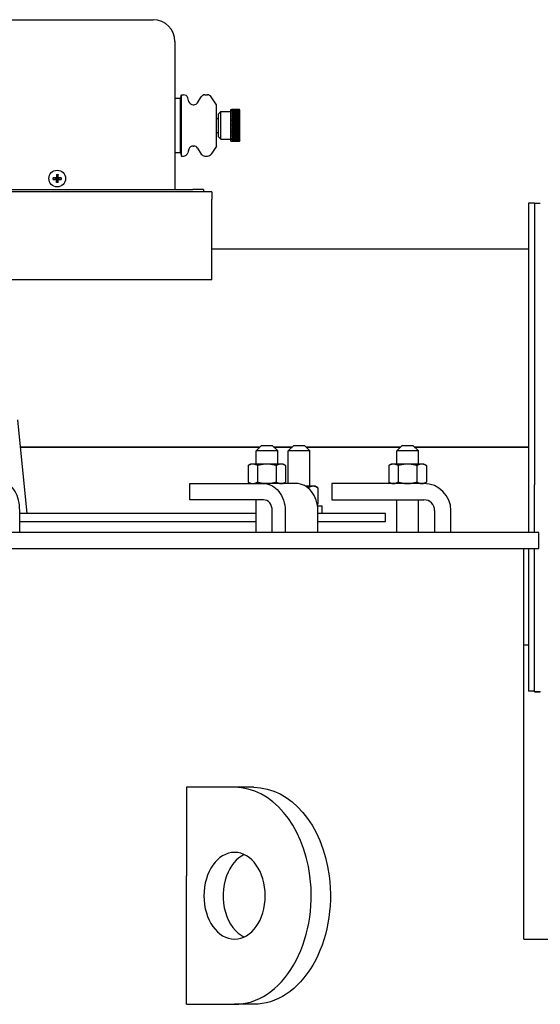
# Model space of a CAD drawing. Extents: x 1 to 669, y 0 to 417.
# Tile 278 of 297: x 569 to 581, y 250 to 273. Entities that reach past the tile are written whole.
import ezdxf

# ---------------------------------------------------------------- set-up
doc = ezdxf.new("R2010")
doc.units = 0
doc.header["$LTSCALE"] = 12
doc.header["$MEASUREMENT"] = 0
doc.layers.get('0').update_dxf_attribs({"linetype": 'CONTINUOUS'})
doc.layers.add('FGR-Removed', color=7, linetype='CONTINUOUS')
doc.layers.add('X', color=1, linetype='CONTINUOUS')

msp = doc.modelspace()

# ---------------------------------------------------------------- linework, layer by layer
for p, q in [((569.34274, 263.55386), (569.55671, 261.40076)), ((574.97135, 262.96326), (574.84635, 262.83826)), ((574.97135, 262.96326), (575.22135, 262.96326)), ((575.22135, 262.96326), (575.34635, 262.83826)), ((575.71582, 262.96326), (575.59082, 262.83826)), ((575.71582, 262.96326), (575.96582, 262.96326)), ((575.96582, 262.96326), (576.09082, 262.83826)), ((578.21582, 262.96326), (578.09082, 262.83826)), ((578.21582, 262.96326), (578.46582, 262.96326)), ((578.46582, 262.96326), (578.59082, 262.83826)), ((575.34635, 262.83826), (574.84635, 262.83826)), ((574.84635, 262.53626), (574.84635, 262.83826)), ((575.34635, 262.53626), (575.34635, 262.83826)), ((576.09082, 262.83826), (575.59082, 262.83826)), ((575.59082, 262.08826), (575.59082, 262.83826)), ((576.09082, 262.02576), (576.09082, 262.83826)), ((578.59082, 262.83826), (578.09082, 262.83826)), ((578.09082, 262.53626), (578.09082, 262.83826)), ((578.59082, 262.53626), (578.59082, 262.83826)), ((574.72135, 262.53626), (574.66333, 262.50276)), ((574.66333, 262.50276), (574.66333, 262.12175)), ((574.77159, 262.53626), (574.72135, 262.53626)), ((575.09635, 262.53626), (574.77159, 262.53626)), ((574.87984, 262.50276), (574.87984, 262.12175)), ((575.42111, 262.53626), (575.09635, 262.53626)), ((575.31285, 262.50276), (575.31285, 262.12175)), ((575.47135, 262.53626), (575.42111, 262.53626)), ((575.47135, 262.53626), (575.52936, 262.50276)), ((575.52936, 262.50276), (575.52936, 262.12175)), ((577.96582, 262.53626), (577.90781, 262.50276)), ((577.90781, 262.50276), (577.90781, 262.12175)), ((578.01606, 262.53626), (577.96582, 262.53626)), ((578.34082, 262.53626), (578.01606, 262.53626)), ((578.12432, 262.50276), (578.12432, 262.12175)), ((578.66558, 262.53626), (578.34082, 262.53626)), ((578.55733, 262.50276), (578.55733, 262.12175)), ((578.71582, 262.53626), (578.66558, 262.53626)), ((578.71582, 262.53626), (578.77383, 262.50276)), ((578.77383, 262.50276), (578.77383, 262.12175)), ((573.3226, 262.08826), (575.0197, 262.08826)), ((573.3226, 261.71326), (573.3226, 262.08826)), ((574.72135, 262.08826), (574.66333, 262.12175)), ((575.77197, 262.08826), (575.0197, 262.08826)), ((575.47135, 262.08826), (575.52936, 262.12175)), ((578.71582, 262.08826), (576.59082, 262.08826)), ((576.59082, 262.08826), (576.59082, 261.71326)), ((577.96582, 262.08826), (577.90781, 262.12175)), ((578.71582, 262.08826), (578.77383, 262.12175)), ((576.16558, 262.02576), (575.98954, 262.02576)), ((576.05733, 261.99226), (576.05733, 261.97605)), ((576.21582, 262.02576), (576.16558, 262.02576)), ((576.21582, 262.02576), (576.27383, 261.99226)), ((576.27383, 261.99226), (576.27383, 261.61125)), ((575.0197, 261.71326), (573.3226, 261.71326)), ((574.84635, 260.96326), (574.84635, 261.71326)), ((576.25858, 261.60244), (576.27383, 261.61125)), ((576.59082, 261.71326), (578.71582, 261.71326)), ((578.09082, 260.96326), (578.09082, 261.71326)), ((578.59082, 260.96326), (578.59082, 261.71326)), ((569.39547, 260.96326), (569.39547, 261.46326)), ((574.84635, 261.40076), (569.39547, 261.40076)), ((575.21936, 260.96326), (575.21936, 261.46326)), ((575.51885, 261.46326), (575.51885, 260.96326)), ((576.26267, 261.57776), (576.37232, 261.57776)), ((576.27112, 260.96326), (576.27112, 261.46326)), ((577.82869, 261.40076), (576.27112, 261.40076)), ((576.37232, 261.40076), (576.37232, 261.57776)), ((577.82869, 261.21326), (577.82869, 261.40076)), ((578.96582, 261.46326), (578.96582, 260.96326)), ((579.34082, 260.96326), (579.34082, 261.46326)), ((569.39547, 261.21326), (574.84635, 261.21326)), ((576.27112, 261.21326), (577.82869, 261.21326)), ((581.36783, 260.96326), (567.01553, 260.96326)), ((581.36783, 260.58826), (581.36783, 260.96326)), ((567.01553, 260.58826), (581.36783, 260.58826)), ((581.02484, 259.67282), (581.02484, 260.58826)), ((573.24611, 250.08826), (573.24611, 253.04782)), ((581.02484, 251.58826), (581.02484, 253.04782)), ((581.02484, 251.58826), (583.07869, 251.58826)), ((573.24611, 250.08826), (574.35202, 250.08826)), ((574.79396, 250.08826), (574.35202, 250.08826))]:
    msp.add_line(p, q)
for radius in [0.625, 0.25]:
    msp.add_arc((578.71582, 261.46326), radius, 0, 90)
for centre, major_axis, ratio, start_param, end_param in [((569.03698, 261.46326), (0, 0.625), 0.57357644, -1.57079633, 0), ((575.77197, 261.46326), (0, 0.625), 0.79863551, -1.57079633, 0), ((575.0197, 261.46326), (0, 0.25), 0.79863551, -1.57079633, 0), ((574.79396, 252.58826), (0, 1), 0.70710678, 1.09329801, 2.82376895), ((574.35202, 252.58826), (0, -2.5), 0.70710678, 0, 1.75567116)]:
    msp.add_ellipse(centre, major_axis=major_axis, ratio=ratio, start_param=start_param, end_param=end_param)
at = {"extrusion": (2.22424e-16, 2.76511e-32, -1)}
msp.add_ellipse((575.0197, 261.46326), major_axis=(0, 0.625), ratio=0.79863551, start_param=0, end_param=1.57079633, dxfattribs=at)
at = {"extrusion": (3.14018e-16, 0, -1)}
msp.add_ellipse((574.35202, 252.58826), major_axis=(0, -1), ratio=0.70710678, start_param=-3.14159265, end_param=3.14159265, dxfattribs=at)
at = {"extrusion": (2.51215e-16, 0, -1)}
msp.add_ellipse((574.79396, 252.58826), major_axis=(0, 2.5), ratio=0.70710678, start_param=1.38653354, end_param=3.14159265, dxfattribs=at)
for points, weights in [([(574.77159, 262.53626), (574.72135, 262.53626), (574.66333, 262.50276)], [1, 1.0379548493, 1]), ([(574.87984, 262.50276), (574.82183, 262.53626), (574.77159, 262.53626)], [1, 1.0379548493, 1]), ([(575.09635, 262.53626), (574.99587, 262.53626), (574.87984, 262.50276)], [1, 1.0379548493, 1]), ([(575.31285, 262.50276), (575.19683, 262.53626), (575.09635, 262.53626)], [1, 1.0379548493, 1]), ([(575.42111, 262.53626), (575.37087, 262.53626), (575.31285, 262.50276)], [1, 1.0379548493, 1]), ([(575.52936, 262.50276), (575.47135, 262.53626), (575.42111, 262.53626)], [1, 1.0379548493, 1]), ([(578.01606, 262.53626), (577.96582, 262.53626), (577.90781, 262.50276)], [1, 1.0379548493, 1]), ([(578.12432, 262.50276), (578.0663, 262.53626), (578.01606, 262.53626)], [1, 1.0379548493, 1]), ([(578.34082, 262.53626), (578.24034, 262.53626), (578.12432, 262.50276)], [1, 1.0379548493, 1]), ([(578.55733, 262.50276), (578.4413, 262.53626), (578.34082, 262.53626)], [1, 1.0379548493, 1]), ([(578.66558, 262.53626), (578.61534, 262.53626), (578.55733, 262.50276)], [1, 1.0379548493, 1]), ([(578.77383, 262.50276), (578.71582, 262.53626), (578.66558, 262.53626)], [1, 1.0379548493, 1]), ([(574.66333, 262.12175), (574.72135, 262.08826), (574.77159, 262.08826)], [1, 1.0379548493, 1]), ([(574.77159, 262.08826), (574.82183, 262.08826), (574.87984, 262.12175)], [1, 1.0379548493, 1]), ([(574.87984, 262.12175), (574.99587, 262.08826), (575.09635, 262.08826)], [1, 1.0379548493, 1]), ([(575.09635, 262.08826), (575.19683, 262.08826), (575.31285, 262.12175)], [1, 1.0379548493, 1]), ([(575.31285, 262.12175), (575.37087, 262.08826), (575.42111, 262.08826)], [1, 1.0379548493, 1]), ([(575.42111, 262.08826), (575.47135, 262.08826), (575.52936, 262.12175)], [1, 1.0379548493, 1]), ([(577.90781, 262.12175), (577.96582, 262.08826), (578.01606, 262.08826)], [1, 1.0379548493, 1]), ([(578.01606, 262.08826), (578.0663, 262.08826), (578.12432, 262.12175)], [1, 1.0379548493, 1]), ([(578.12432, 262.12175), (578.24034, 262.08826), (578.34082, 262.08826)], [1, 1.0379548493, 1]), ([(578.34082, 262.08826), (578.4413, 262.08826), (578.55733, 262.12175)], [1, 1.0379548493, 1]), ([(578.55733, 262.12175), (578.61534, 262.08826), (578.66558, 262.08826)], [1, 1.0379548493, 1]), ([(578.66558, 262.08826), (578.71582, 262.08826), (578.77383, 262.12175)], [1, 1.0379548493, 1]), ([(576.05733, 261.99226), (576.04189, 261.99672), (576.02696, 262.00055)], [1, 1.00489073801, 1.00852106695]), ([(576.16558, 262.02576), (576.11534, 262.02576), (576.05733, 261.99226)], [1, 1.0379548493, 1]), ([(576.27383, 261.99226), (576.21582, 262.02576), (576.16558, 262.02576)], [1, 1.0379548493, 1]), ([(576.2585, 261.60289), (576.26604, 261.60675), (576.27383, 261.61125)], [1.00859244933, 1.00493890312, 1])]:
    msp.add_rational_spline(points, weights, degree=2)
at = {"layer": 'FGR-Removed'}
for p, q in [((581.02484, 253.04782), (581.02484, 259.67282)), ((574.35202, 255.08826), (573.24611, 255.08826)), ((573.24611, 255.08826), (573.24611, 253.04782)), ((574.79396, 255.08826), (574.35202, 255.08826))]:
    msp.add_line(p, q, dxfattribs=at)
for centre, major_axis, start_param, end_param in [((574.35202, 252.58826), (0, -2.5), 1.75567116, 3.14159265), ((574.79396, 252.58826), (0, 1), 0.3178237, 1.09329801)]:
    msp.add_ellipse(centre, major_axis=major_axis, ratio=0.70710678, start_param=start_param, end_param=end_param, dxfattribs=at)
at = {"layer": 'FGR-Removed', "extrusion": (2.51215e-16, 0, -1)}
msp.add_ellipse((574.79396, 252.58826), major_axis=(0, 2.5), ratio=0.70710678, start_param=0, end_param=1.38653354, dxfattribs=at)
at = {"layer": 'X'}
for p, q in [((568.04619, 272.77576), (572.47619, 272.77576)), ((572.97619, 272.27576), (572.97619, 268.86576)), ((572.97619, 270.96466), (573.10119, 270.96466)), ((573.10119, 270.96466), (573.13121, 271.04466)), ((573.10119, 270.33966), (573.10119, 270.96466)), ((573.13121, 270.33966), (573.13121, 271.04466)), ((573.13121, 271.04466), (573.17552, 271.04466)), ((573.2988, 270.88611), (573.2709, 270.9747)), ((573.49812, 270.86251), (573.58444, 270.9983)), ((573.66883, 271.04466), (573.72942, 271.04466)), ((573.93267, 270.81616), (573.81316, 270.99931)), ((573.39418, 270.81616), (573.41373, 270.81616)), ((573.93267, 269.86316), (573.93267, 270.81616)), ((574.26819, 270.33966), (574.26819, 270.70616)), ((574.26819, 270.70616), (574.28869, 270.70616)), ((574.28869, 270.70612), (574.28869, 270.70616)), ((574.28869, 270.70612), (574.45119, 270.70612)), ((574.28869, 270.7046), (574.28869, 270.70539)), ((574.45119, 270.70539), (574.28869, 270.70539)), ((574.28869, 270.7046), (574.45119, 270.7046)), ((574.28869, 270.70239), (574.28869, 270.70083)), ((574.45119, 270.70239), (574.28869, 270.70239)), ((574.28869, 270.70083), (574.45119, 270.70083)), ((574.28869, 270.69483), (574.28869, 270.69717)), ((574.45119, 270.69717), (574.28869, 270.69717)), ((574.28869, 270.69483), (574.45119, 270.69483)), ((574.28869, 270.68664), (574.28869, 270.68973)), ((574.45119, 270.68973), (574.28869, 270.68973)), ((574.28869, 270.68664), (574.45119, 270.68664)), ((574.28869, 270.68014), (574.28869, 270.67632)), ((574.45119, 270.68014), (574.28869, 270.68014)), ((574.28869, 270.67632), (574.45119, 270.67632)), ((574.28869, 270.66391), (574.28869, 270.66845)), ((574.45119, 270.66845), (574.28869, 270.66845)), ((574.28869, 270.66391), (574.45119, 270.66391)), ((574.46996, 270.66848), (574.47291, 270.66848)), ((574.47071, 270.67773), (574.47291, 270.67773)), ((574.47136, 270.68489), (574.47291, 270.68489)), ((574.47193, 270.68993), (574.47291, 270.68993)), ((574.47245, 270.6928), (574.47291, 270.6928)), ((574.47293, 270.6935), (574.47291, 270.6935)), ((574.47619, 269.99816), (574.47619, 270.68116)), ((573.93267, 270.50207), (573.98319, 270.50207)), ((573.98319, 270.60395), (574.0359, 270.65666)), ((573.98319, 270.33966), (573.98319, 270.60395)), ((574.0359, 270.33966), (574.0359, 270.65666)), ((574.0359, 270.65666), (574.26819, 270.65666)), ((574.28869, 270.64951), (574.28869, 270.65473)), ((574.45119, 270.65473), (574.28869, 270.65473)), ((574.28869, 270.64951), (574.45119, 270.64951)), ((574.28869, 270.6332), (574.28869, 270.63907)), ((574.45119, 270.63907), (574.28869, 270.63907)), ((574.28869, 270.6332), (574.45119, 270.6332)), ((574.28869, 270.61507), (574.28869, 270.62157)), ((574.45119, 270.62157), (574.28869, 270.62157)), ((574.28869, 270.61507), (574.45119, 270.61507)), ((574.28869, 270.59525), (574.28869, 270.60232)), ((574.45119, 270.60232), (574.28869, 270.60232)), ((574.28869, 270.59525), (574.45119, 270.59525)), ((574.28869, 270.58146), (574.28869, 270.57386)), ((574.45119, 270.58146), (574.28869, 270.58146)), ((574.28869, 270.57386), (574.45119, 270.57386)), ((574.28869, 270.55911), (574.28869, 270.55102)), ((574.45119, 270.55911), (574.28869, 270.55911)), ((574.28869, 270.55169), (574.47291, 270.55169)), ((574.28869, 270.55102), (574.45119, 270.55102)), ((574.28869, 270.5354), (574.28869, 270.52687)), ((574.45119, 270.5354), (574.28869, 270.5354)), ((574.28869, 270.5288), (574.47291, 270.5288)), ((574.28869, 270.52687), (574.45119, 270.52687)), ((574.28869, 270.51049), (574.28869, 270.50158)), ((574.45119, 270.51049), (574.28869, 270.51049)), ((574.28869, 270.50476), (574.47291, 270.50476)), ((574.28869, 270.50158), (574.45119, 270.50158)), ((574.28869, 270.48452), (574.28869, 270.47528)), ((574.45119, 270.48452), (574.28869, 270.48452)), ((574.28869, 270.47969), (574.47291, 270.47969)), ((574.28869, 270.47528), (574.45119, 270.47528)), ((574.28869, 270.45766), (574.28869, 270.44815)), ((574.45119, 270.45766), (574.28869, 270.45766)), ((574.28869, 270.45376), (574.47291, 270.45376)), ((574.28869, 270.44815), (574.45119, 270.44815)), ((574.45789, 270.57326), (574.47291, 270.57326)), ((574.46234, 270.5934), (574.47291, 270.5934)), ((574.46488, 270.61197), (574.47291, 270.61197)), ((574.46666, 270.62886), (574.47291, 270.62886)), ((574.468, 270.64397), (574.47291, 270.64397)), ((574.46907, 270.65721), (574.47291, 270.65721)), ((573.10119, 269.71466), (573.10119, 270.33966)), ((573.13121, 269.63466), (573.13121, 270.33966)), ((573.98319, 270.07537), (573.98319, 270.33966)), ((574.0359, 270.02266), (574.0359, 270.33966)), ((574.26819, 269.97316), (574.26819, 270.33966)), ((574.28869, 270.43007), (574.28869, 270.42035)), ((574.45119, 270.43007), (574.28869, 270.43007)), ((574.28869, 270.42712), (574.47291, 270.42712)), ((574.28869, 270.42035), (574.45119, 270.42035)), ((574.28869, 270.40192), (574.28869, 270.39205)), ((574.45119, 270.40192), (574.28869, 270.40192)), ((574.28869, 270.39995), (574.47291, 270.39995)), ((574.28869, 270.39205), (574.45119, 270.39205)), ((574.28869, 270.3734), (574.28869, 270.36343)), ((574.45119, 270.3734), (574.28869, 270.3734)), ((574.28869, 270.37241), (574.47291, 270.37241)), ((574.28869, 270.36343), (574.45119, 270.36343)), ((574.28869, 270.34466), (574.28869, 270.33966)), ((574.45119, 270.34466), (574.28869, 270.34466)), ((574.28869, 270.33966), (574.28869, 270.33466)), ((574.28869, 270.33466), (574.45119, 270.33466)), ((574.28869, 270.31589), (574.28869, 270.30592)), ((574.45119, 270.31589), (574.28869, 270.31589)), ((574.28869, 270.30691), (574.47291, 270.30691)), ((574.28869, 270.30592), (574.45119, 270.30592)), ((574.28869, 270.28727), (574.28869, 270.27739)), ((574.45119, 270.28727), (574.28869, 270.28727)), ((574.28869, 270.27937), (574.47291, 270.27937)), ((574.28869, 270.27739), (574.45119, 270.27739)), ((574.28869, 270.25897), (574.28869, 270.24925)), ((574.45119, 270.25897), (574.28869, 270.25897)), ((574.28869, 270.25219), (574.47291, 270.25219)), ((574.28869, 270.24925), (574.45119, 270.24925)), ((574.28869, 270.23117), (574.28869, 270.22166)), ((574.45119, 270.23117), (574.28869, 270.23117)), ((574.28869, 270.22556), (574.47291, 270.22556)), ((574.28869, 270.22166), (574.45119, 270.22166)), ((574.47291, 270.34466), (574.45119, 270.34466)), ((574.45119, 270.33466), (574.47291, 270.33466)), ((573.93267, 270.17725), (573.98319, 270.17725)), ((573.98319, 270.07537), (574.0359, 270.02266)), ((574.0359, 270.02266), (574.26819, 270.02266)), ((574.28869, 270.20404), (574.28869, 270.1948)), ((574.45119, 270.20404), (574.28869, 270.20404)), ((574.28869, 270.19963), (574.47291, 270.19963)), ((574.28869, 270.1948), (574.45119, 270.1948)), ((574.28869, 270.16883), (574.28869, 270.17774)), ((574.45119, 270.17774), (574.28869, 270.17774)), ((574.28869, 270.17456), (574.47291, 270.17456)), ((574.28869, 270.16883), (574.45119, 270.16883)), ((574.28869, 270.15244), (574.28869, 270.14392)), ((574.45119, 270.15244), (574.28869, 270.15244)), ((574.28869, 270.15051), (574.47291, 270.15051)), ((574.28869, 270.14392), (574.45119, 270.14392)), ((574.28869, 270.1283), (574.28869, 270.12021)), ((574.45119, 270.1283), (574.28869, 270.1283)), ((574.28869, 270.12763), (574.47291, 270.12763)), ((574.28869, 270.12021), (574.45119, 270.12021)), ((574.28869, 270.09786), (574.28869, 270.10546)), ((574.45119, 270.10546), (574.28869, 270.10546)), ((574.28869, 270.09786), (574.45119, 270.09786)), ((574.28869, 270.07699), (574.28869, 270.08406)), ((574.45119, 270.08406), (574.28869, 270.08406)), ((574.28869, 270.07699), (574.45119, 270.07699)), ((574.28869, 270.05775), (574.28869, 270.06424)), ((574.45119, 270.06424), (574.28869, 270.06424)), ((574.28869, 270.05775), (574.45119, 270.05775)), ((574.28869, 270.04612), (574.28869, 270.04024)), ((574.45119, 270.04612), (574.28869, 270.04612)), ((574.28869, 270.04024), (574.45119, 270.04024)), ((574.28869, 270.02458), (574.28869, 270.02981)), ((574.45119, 270.02981), (574.28869, 270.02981)), ((574.28869, 270.02458), (574.45119, 270.02458)), ((574.28869, 270.01086), (574.28869, 270.0154)), ((574.45119, 270.0154), (574.28869, 270.0154)), ((574.28869, 270.01086), (574.45119, 270.01086)), ((574.28869, 270.003), (574.28869, 269.99917)), ((574.45119, 270.003), (574.28869, 270.003)), ((574.28869, 269.99917), (574.45119, 269.99917)), ((574.28869, 269.99267), (574.28869, 269.98958)), ((574.45119, 269.99267), (574.28869, 269.99267)), ((574.28869, 269.98958), (574.45119, 269.98958)), ((574.28869, 269.98448), (574.28869, 269.98215)), ((574.45119, 269.98448), (574.28869, 269.98448)), ((574.28869, 269.98215), (574.45119, 269.98215)), ((574.45789, 270.10605), (574.47291, 270.10605)), ((574.46234, 270.08592), (574.47291, 270.08592)), ((574.46488, 270.06735), (574.47291, 270.06735)), ((574.46666, 270.05045), (574.47291, 270.05045)), ((574.468, 270.03534), (574.47291, 270.03534)), ((574.46907, 270.02211), (574.47291, 270.02211)), ((574.46996, 270.01083), (574.47291, 270.01083)), ((574.47071, 270.00159), (574.47291, 270.00159)), ((574.47136, 269.99442), (574.47291, 269.99442)), ((574.47193, 269.98939), (574.47291, 269.98939)), ((574.47245, 269.98651), (574.47291, 269.98651)), ((574.47291, 269.98581), (574.47293, 269.98581)), ((573.2988, 269.7932), (573.2709, 269.70461)), ((573.39418, 269.86316), (573.41373, 269.86316)), ((573.49812, 269.8168), (573.58444, 269.68101)), ((573.93267, 269.86316), (573.81316, 269.68001)), ((574.26819, 269.97316), (574.28869, 269.97316)), ((574.28869, 269.97849), (574.28869, 269.97692)), ((574.45119, 269.97849), (574.28869, 269.97849)), ((574.28869, 269.97692), (574.45119, 269.97692)), ((574.28869, 269.97393), (574.28869, 269.97471)), ((574.45119, 269.97471), (574.28869, 269.97471)), ((574.28869, 269.97393), (574.45119, 269.97393)), ((574.28869, 269.97316), (574.28869, 269.97319)), ((574.28869, 269.97319), (574.45119, 269.97319)), ((572.97619, 269.71466), (573.10119, 269.71466)), ((573.10119, 269.71466), (573.13121, 269.63466)), ((573.13121, 269.63466), (573.17552, 269.63466)), ((573.66883, 269.63466), (573.72942, 269.63466)), ((570.16841, 269.13471), (570.25094, 269.12601)), ((570.16841, 269.09681), (570.25094, 269.10551)), ((570.24083, 269.13612), (570.25094, 269.12601)), ((570.25094, 269.10551), (570.24083, 269.0954)), ((570.24225, 269.20854), (570.25094, 269.12601)), ((570.24225, 269.02298), (570.25094, 269.10551)), ((570.27144, 269.12601), (570.25094, 269.12601)), ((570.25094, 269.10551), (570.25094, 269.12601)), ((570.25094, 269.10551), (570.27144, 269.10551)), ((570.28014, 269.20854), (570.27144, 269.12601)), ((570.27144, 269.12601), (570.28156, 269.13612)), ((570.35398, 269.13471), (570.27144, 269.12601)), ((570.27144, 269.12601), (570.27144, 269.10551)), ((570.28156, 269.0954), (570.27144, 269.10551)), ((570.28014, 269.02298), (570.27144, 269.10551)), ((570.35398, 269.09681), (570.27144, 269.10551)), ((567.13619, 268.86576), (573.38619, 268.86576)), ((573.63619, 268.86576), (573.38619, 268.86576)), ((573.63619, 268.86576), (573.63619, 268.80576)), ((573.82369, 268.80576), (566.57369, 268.80576)), ((573.82369, 268.80576), (573.82369, 268.64076)), ((573.82369, 266.77976), (573.82369, 268.64076)), ((581.13369, 268.55076), (581.13369, 260.96326)), ((581.26819, 268.55076), (581.13369, 268.55076)), ((581.26819, 268.55076), (581.26819, 262.06099)), ((581.26819, 268.54545), (581.40269, 268.54545)), ((581.13369, 267.48556), (573.82369, 267.48556)), ((573.82369, 266.77976), (566.57369, 266.77976)), ((574.93635, 262.92826), (569.40491, 262.92826)), ((574.93631, 262.92822), (569.40491, 262.92822)), ((569.4054, 262.92329), (574.93138, 262.92329)), ((569.4054, 262.92326), (574.93135, 262.92326)), ((575.68082, 262.92826), (575.25635, 262.92826)), ((575.68079, 262.92822), (575.25638, 262.92822)), ((575.26131, 262.92329), (575.67586, 262.92329)), ((575.26135, 262.92326), (575.67582, 262.92326)), ((578.18082, 262.92826), (576.00082, 262.92826)), ((578.18079, 262.92822), (576.00085, 262.92822)), ((576.00579, 262.92329), (578.17586, 262.92329)), ((576.00582, 262.92326), (578.17582, 262.92326)), ((581.13369, 262.92826), (578.50082, 262.92826)), ((581.13369, 262.92822), (578.50085, 262.92822)), ((578.50579, 262.92329), (581.13369, 262.92329)), ((578.50582, 262.92326), (581.13369, 262.92326)), ((581.26819, 260.96326), (581.26819, 262.06099)), ((581.13369, 260.58826), (581.13369, 257.30076)), ((581.26819, 257.29545), (581.26819, 260.58826)), ((581.13369, 258.36596), (581.02484, 258.36596)), ((581.26819, 257.30076), (581.13369, 257.30076)), ((581.26819, 257.28606), (581.26819, 257.29545)), ((581.26819, 257.29545), (581.40269, 257.29545)), ((581.26819, 257.28606), (581.40269, 257.28606)), ((581.40269, 257.28606), (581.40269, 257.29545))]:
    msp.add_line(p, q, dxfattribs=at)
msp.add_circle((570.26119, 269.11576), 0.192, dxfattribs=at)
for centre, radius, start, end in [((572.47619, 272.27576), 0.5, 360, 90), ((573.17552, 270.94466), 0.1, 17.485039, 90), ((573.66883, 270.94466), 0.1, 90, 147.557974), ((573.72942, 270.94466), 0.1, 33.125424, 90), ((573.39418, 270.91616), 0.1, 197.485039, 270), ((573.41373, 270.91616), 0.1, 270, 327.557974), ((574.45119, 270.68112), 0.025, 29.67996, 89.999035), ((574.45119, 270.68116), 0.025, 0, 29.590649), ((573.85095, 270.33966), 0.62198, 359.539403, 0.460597), ((574.45119, 269.99819), 0.025, 270.000965, 330.32004), ((574.45119, 269.99816), 0.025, 330.409351, 360), ((573.39418, 269.76316), 0.1, 90, 162.514961), ((573.41373, 269.76316), 0.1, 32.442026, 90), ((573.17552, 269.73466), 0.1, 270, 342.514961), ((573.66883, 269.73466), 0.1, 212.442026, 270), ((573.72942, 269.73466), 0.1, 270, 326.874576)]:
    msp.add_arc(centre, radius, start, end, dxfattribs=at)
at = {"layer": 'X', "extrusion": (2.4301e-16, -4.09885e-21, -1)}
msp.add_ellipse((574.45119, 270.68046), major_axis=(0.025, 0), ratio=0.99691733, start_param=-1.57077951, end_param=-0.51801299, dxfattribs=at)
at = {"layer": 'X'}
for centre, major_axis, ratio, start_param, end_param in [((574.45119, 270.67968), (-0.025, 0), 0.99691733, -2.62357965, -1.57081317), ((574.45119, 270.67614), (-0.025, 0), 0.98768834, -2.62357965, -1.57081317), ((574.45119, 270.67052), (-0.025, 0), 0.97236992, -2.62357965, -1.57081317), ((574.45119, 270.66287), (-0.025, 0), 0.95105652, -2.62357965, -1.57081317), ((574.45119, 270.65322), (-0.025, 0), 0.92387953, -2.62357965, -1.57081317), ((574.45119, 270.64164), (-0.025, 0), 0.89100652, -2.62357965, -1.57081317), ((573.85119, 270.69283), (0.62174, -0.00042), 0.07845908, -0.00798935, 0.00809463), ((573.85119, 270.68956), (0.62174, -0.00042), 0.15643443, -0.00793605, 0.00814792), ((573.85119, 270.68413), (0.62174, -0.00043), 0.23344531, -0.00788141, 0.00820257), ((573.85119, 270.67658), (0.62174, -0.00044), 0.30901693, -0.00782466, 0.00825931), ((573.85119, 270.66695), (0.62174, -0.00045), 0.38268335, -0.00776494, 0.00831904), ((574.45119, 270.62819), (-0.025, 0), 0.85264016, -2.62357965, -1.57081317), ((574.45119, 270.61297), (-0.025, 0), 0.80901699, -2.62357965, -1.57081317), ((574.45119, 270.59606), (-0.025, 0), 0.76040597, -2.62357965, -1.57081317), ((574.45119, 270.57758), (-0.025, 0), 0.70710678, -2.62357965, -1.57081317), ((574.45119, 270.55762), (-0.025, 0), 0.64944805, -2.62357965, -1.57081317), ((574.45119, 270.53632), (-0.025, 0), 0.58778525, -2.62357965, -1.57081317), ((574.45119, 270.51381), (-0.025, 0), 0.52249856, -2.62357965, -1.57081317), ((574.45119, 270.49023), (-0.025, 0), 0.4539905, -2.62357965, -1.57081317), ((574.45119, 270.46571), (-0.025, 0), 0.38268343, -2.62357965, -1.57081317), ((574.45119, 270.44042), (-0.025, 0), 0.30901699, -2.62357965, -1.57081317), ((573.85119, 270.65531), (0.62174, -0.00047), 0.4539904, -0.00770119, 0.00838279), ((573.85119, 270.64172), (0.62174, -0.00049), 0.52249845, -0.00763211, 0.00845186), ((573.85119, 270.62626), (0.62174, -0.00051), 0.58778512, -0.00755604, 0.00852794), ((573.85119, 270.60904), (0.62174, -0.00055), 0.6494479, -0.00747073, 0.00861325), ((573.85119, 270.59016), (0.62174, -0.00059), 0.70710662, -0.00737313, 0.00871084), ((573.85119, 270.56973), (0.62174, -0.00064), 0.7604058, -0.00725886, 0.00882512), ((573.85119, 270.54789), (0.62174, -0.00071), 0.80901681, -0.00712139, 0.00896259), ((573.85119, 270.52476), (0.62174, -0.0008), 0.85263997, -0.00695051, 0.00913346), ((573.85119, 270.50049), (0.62174, -0.00092), 0.89100632, -0.00672928, 0.00935469), ((573.85119, 270.47523), (0.62174, -0.00109), 0.92387933, -0.00642723, 0.00965675), ((573.85119, 270.44913), (0.62174, -0.00135), 0.9510563, -0.00598351, 0.01010047), ((574.45119, 270.41451), (-0.025, 0), 0.23344536, -2.62357965, -1.57081317), ((574.45119, 270.38814), (-0.025, 0), 0.15643447, -2.62357965, -1.57081317), ((574.45119, 270.36146), (-0.025, 0), 0.0784591, -2.62357965, -1.57081317), ((574.45119, 270.31785), (0.025, 0), 0.0784591, -1.57077951, -0.51801299), ((574.45119, 270.29118), (0.025, 0), 0.15643447, -1.57077951, -0.51801299), ((574.45119, 270.26481), (0.025, 0), 0.23344536, -1.57077951, -0.51801299), ((574.45119, 270.23889), (0.025, 0), 0.30901699, -1.57077951, -0.51801299), ((574.45119, 270.2136), (0.025, 0), 0.38268343, -1.57077951, -0.51801299), ((573.85119, 270.42236), (0.62174, -0.00178), 0.9723697, -0.00525601, 0.01082797), ((573.85119, 270.39508), (0.62174, -0.00266), 0.98768812, -0.00381902, 0.01226496), ((573.85119, 270.36745), (0.62172, -0.0053), 0.99691711, 0.00045643, 0.01654041), ((573.85119, 270.31186), (0.62172, 0.0053), 0.99691711, -0.01654041, -0.00045643), ((573.85119, 270.28424), (0.62174, 0.00266), 0.98768812, -0.01226487, 0.00381911), ((573.85119, 270.25696), (0.62174, 0.00178), 0.9723697, -0.01082791, 0.00525607), ((573.85119, 270.23019), (0.62174, 0.00135), 0.9510563, -0.01010047, 0.00598351), ((573.85119, 270.20409), (0.62174, 0.00109), 0.92387933, -0.00965675, 0.00642723), ((574.45119, 270.18909), (0.025, 0), 0.4539905, -1.57077951, -0.51801299), ((574.45119, 270.16551), (0.025, 0), 0.52249856, -1.57077951, -0.51801299), ((574.45119, 270.14299), (0.025, 0), 0.58778525, -1.57077951, -0.51801299), ((574.45119, 270.1217), (0.025, 0), 0.64944805, -1.57077951, -0.51801299), ((574.45119, 270.10174), (0.025, 0), 0.70710678, -1.57077951, -0.51801299), ((574.45119, 270.08325), (0.025, 0), 0.76040597, -1.57077951, -0.51801299), ((574.45119, 270.06634), (0.025, 0), 0.80901699, -1.57077951, -0.51801299), ((574.45119, 270.05112), (0.025, 0), 0.85264016, -1.57077951, -0.51801299), ((574.45119, 270.03768), (0.025, 0), 0.89100652, -1.57077951, -0.51801299), ((574.45119, 270.0261), (0.025, 0), 0.92387953, -1.57077951, -0.51801299), ((574.45119, 270.01645), (0.025, 0), 0.95105652, -1.57077951, -0.51801299), ((574.45119, 270.00879), (0.025, 0), 0.97236992, -1.57077951, -0.51801299), ((574.45119, 270.00318), (0.025, 0), 0.98768834, -1.57077951, -0.51801299), ((574.45119, 269.99964), (0.025, 0), 0.99691733, -1.57077951, -0.51801299), ((573.85119, 270.17883), (0.62174, 0.00092), 0.89100632, -0.00935469, 0.00672929), ((573.85119, 270.15456), (0.62174, 0.0008), 0.85263997, -0.00913346, 0.00695051), ((573.85119, 270.13143), (0.62174, 0.00071), 0.80901681, -0.00896259, 0.00712139), ((573.85119, 270.10958), (0.62174, 0.00064), 0.7604058, -0.00882512, 0.00725886), ((573.85119, 270.08916), (0.62174, 0.00059), 0.70710662, -0.00871084, 0.00737313), ((573.85119, 270.07028), (0.62174, 0.00055), 0.6494479, -0.00861325, 0.00747073), ((573.85119, 270.05306), (0.62174, 0.00051), 0.58778512, -0.00852794, 0.00755604), ((573.85119, 270.0376), (0.62174, 0.00049), 0.52249845, -0.00845186, 0.00763211), ((573.85119, 270.02401), (0.62174, 0.00047), 0.4539904, -0.00838279, 0.00770119), ((573.85119, 270.01236), (0.62174, 0.00045), 0.38268335, -0.00831904, 0.00776494), ((573.85119, 270.00274), (0.62174, 0.00044), 0.30901693, -0.00825931, 0.00782466), ((573.85119, 269.99519), (0.62174, 0.00043), 0.23344531, -0.00820257, 0.00788141), ((573.85119, 269.98976), (0.62174, 0.00042), 0.15643443, -0.00814792, 0.00793605), ((573.85119, 269.98649), (0.62174, 0.00042), 0.07845908, -0.00809463, 0.00798935), ((570.26119, 269.11475), (-0.254, 0), 0.08440843, -1.49054704, -1.19685708), ((570.26119, 269.11677), (0.254, 0), 0.08440843, -1.94473558, -1.65104562), ((570.2622, 269.11576), (0, -0.254), 0.08440843, -1.94473558, -1.65104562), ((570.2622, 269.11576), (0, -0.254), 0.08440843, -1.49054704, -1.19685708), ((570.26019, 269.11576), (0, 0.254), 0.08440843, -1.49054704, -1.19685708), ((570.26019, 269.11576), (0, 0.254), 0.08440843, -1.94473558, -1.65104562), ((570.26119, 269.11475), (-0.254, 0), 0.08440843, -1.94473558, -1.65104562), ((570.26119, 269.11677), (0.254, 0), 0.08440843, -1.49054704, -1.19685708)]:
    msp.add_ellipse(centre, major_axis=major_axis, ratio=ratio, start_param=start_param, end_param=end_param, dxfattribs=at)
at = {"layer": 'X', "extrusion": (2.4301e-16, -4.13715e-21, -1)}
msp.add_ellipse((574.45119, 270.6777), major_axis=(0.025, 0), ratio=0.98768834, start_param=-1.57077951, end_param=-0.51801299, dxfattribs=at)
at = {"layer": 'X', "extrusion": (2.4301e-16, -4.20232e-21, -1)}
msp.add_ellipse((574.45119, 270.67286), major_axis=(0.025, 0), ratio=0.97236992, start_param=-1.57077951, end_param=-0.51801299, dxfattribs=at)
at = {"layer": 'X', "extrusion": (2.4301e-16, -4.2965e-21, -1)}
msp.add_ellipse((574.45119, 270.66596), major_axis=(0.025, 0), ratio=0.95105652, start_param=-1.57077951, end_param=-0.51801299, dxfattribs=at)
at = {"layer": 'X', "extrusion": (2.4301e-16, -4.42289e-21, -1)}
msp.add_ellipse((574.45119, 270.65705), major_axis=(0.025, 0), ratio=0.92387953, start_param=-1.57077951, end_param=-0.51801299, dxfattribs=at)
at = {"layer": 'X', "extrusion": (2.4301e-16, -4.58607e-21, -1)}
msp.add_ellipse((574.45119, 270.64618), major_axis=(0.025, 0), ratio=0.89100652, start_param=-1.57077951, end_param=-0.51801299, dxfattribs=at)
at = {"layer": 'X', "extrusion": (2.4301e-16, -4.79243e-21, -1)}
msp.add_ellipse((574.45119, 270.63342), major_axis=(0.025, 0), ratio=0.85264016, start_param=-1.57077951, end_param=-0.51801299, dxfattribs=at)
at = {"layer": 'X', "extrusion": (2.4301e-16, -5.05084e-21, -1)}
msp.add_ellipse((574.45119, 270.61885), major_axis=(0.025, 0), ratio=0.80901699, start_param=-1.57077951, end_param=-0.51801299, dxfattribs=at)
at = {"layer": 'X', "extrusion": (2.4301e-16, -5.37373e-21, -1)}
msp.add_ellipse((574.45119, 270.60256), major_axis=(0.025, 0), ratio=0.76040597, start_param=-1.57077951, end_param=-0.51801299, dxfattribs=at)
at = {"layer": 'X', "extrusion": (2.4301e-16, -5.77878e-21, -1)}
msp.add_ellipse((574.45119, 270.58465), major_axis=(0.025, 0), ratio=0.70710678, start_param=-1.57077951, end_param=-0.51801299, dxfattribs=at)
at = {"layer": 'X', "extrusion": (2.4301e-16, -6.29183e-21, -1)}
msp.add_ellipse((574.45119, 270.56522), major_axis=(0.025, 0), ratio=0.64944805, start_param=-1.57077951, end_param=-0.51801299, dxfattribs=at)
at = {"layer": 'X', "extrusion": (2.4301e-16, -6.95188e-21, -1)}
msp.add_ellipse((574.45119, 270.54441), major_axis=(0.025, 0), ratio=0.58778525, start_param=-1.57077951, end_param=-0.51801299, dxfattribs=at)
at = {"layer": 'X', "extrusion": (2.4301e-16, -7.82053e-21, -1)}
msp.add_ellipse((574.45119, 270.52234), major_axis=(0.025, 0), ratio=0.52249856, start_param=-1.57077951, end_param=-0.51801299, dxfattribs=at)
at = {"layer": 'X', "extrusion": (2.4301e-16, -9.00066e-21, -1)}
msp.add_ellipse((574.45119, 270.49914), major_axis=(0.025, 0), ratio=0.4539905, start_param=-1.57077951, end_param=-0.51801299, dxfattribs=at)
at = {"layer": 'X', "extrusion": (2.4301e-16, -1.06778e-20, -1)}
msp.add_ellipse((574.45119, 270.47495), major_axis=(0.025, 0), ratio=0.38268343, start_param=-1.57077951, end_param=-0.51801299, dxfattribs=at)
at = {"layer": 'X', "extrusion": (2.4301e-16, -1.32233e-20, -1)}
msp.add_ellipse((574.45119, 270.44993), major_axis=(0.025, 0), ratio=0.30901699, start_param=-1.57077951, end_param=-0.51801299, dxfattribs=at)
at = {"layer": 'X', "extrusion": (2.4301e-16, -1.75039e-20, -1)}
msp.add_ellipse((574.45119, 270.42423), major_axis=(0.025, 0), ratio=0.23344536, start_param=-1.57077951, end_param=-0.51801299, dxfattribs=at)
at = {"layer": 'X', "extrusion": (2.4301e-16, -2.61209e-20, -1)}
msp.add_ellipse((574.45119, 270.39801), major_axis=(0.025, 0), ratio=0.15643447, start_param=-1.57077951, end_param=-0.51801299, dxfattribs=at)
at = {"layer": 'X', "extrusion": (2.4301e-16, -5.20808e-20, -1)}
msp.add_ellipse((574.45119, 270.37143), major_axis=(0.025, 0), ratio=0.0784591, start_param=-1.57077951, end_param=-0.51801299, dxfattribs=at)
at = {"layer": 'X', "extrusion": (2.49578e-16, 2.23e-16, -1)}
msp.add_ellipse((574.45119, 270.30788), major_axis=(-0.025, 0), ratio=0.0784591, start_param=-2.62357965, end_param=-1.57081317, dxfattribs=at)
at = {"layer": 'X', "extrusion": (2.49578e-16, 1.11845e-16, -1)}
msp.add_ellipse((574.45119, 270.2813), major_axis=(-0.025, 0), ratio=0.15643447, start_param=-2.62357965, end_param=-1.57081317, dxfattribs=at)
at = {"layer": 'X', "extrusion": (2.49578e-16, 7.49486e-17, -1)}
msp.add_ellipse((574.45119, 270.25508), major_axis=(-0.025, 0), ratio=0.23344536, start_param=-2.62357965, end_param=-1.57081317, dxfattribs=at)
at = {"layer": 'X', "extrusion": (2.49578e-16, 5.66196e-17, -1)}
msp.add_ellipse((574.45119, 270.22938), major_axis=(-0.025, 0), ratio=0.30901699, start_param=-2.62357965, end_param=-1.57081317, dxfattribs=at)
at = {"layer": 'X', "extrusion": (2.49578e-16, 4.57203e-17, -1)}
msp.add_ellipse((574.45119, 270.20437), major_axis=(-0.025, 0), ratio=0.38268343, start_param=-2.62357965, end_param=-1.57081317, dxfattribs=at)
at = {"layer": 'X', "extrusion": (2.49578e-16, 3.85392e-17, -1)}
msp.add_ellipse((574.45119, 270.18018), major_axis=(-0.025, 0), ratio=0.4539905, start_param=-2.62357965, end_param=-1.57081317, dxfattribs=at)
at = {"layer": 'X', "extrusion": (2.49578e-16, 3.3486e-17, -1)}
msp.add_ellipse((574.45119, 270.15698), major_axis=(-0.025, 0), ratio=0.52249856, start_param=-2.62357965, end_param=-1.57081317, dxfattribs=at)
at = {"layer": 'X', "extrusion": (2.49578e-16, 2.97667e-17, -1)}
msp.add_ellipse((574.45119, 270.1349), major_axis=(-0.025, 0), ratio=0.58778525, start_param=-2.62357965, end_param=-1.57081317, dxfattribs=at)
at = {"layer": 'X', "extrusion": (2.49578e-16, 2.69404e-17, -1)}
msp.add_ellipse((574.45119, 270.11409), major_axis=(-0.025, 0), ratio=0.64944805, start_param=-2.62357965, end_param=-1.57081317, dxfattribs=at)
at = {"layer": 'X', "extrusion": (2.49578e-16, 2.47437e-17, -1)}
msp.add_ellipse((574.45119, 270.09467), major_axis=(-0.025, 0), ratio=0.70710678, start_param=-2.62357965, end_param=-1.57081317, dxfattribs=at)
at = {"layer": 'X', "extrusion": (2.49578e-16, 2.30093e-17, -1)}
msp.add_ellipse((574.45119, 270.07676), major_axis=(-0.025, 0), ratio=0.76040597, start_param=-2.62357965, end_param=-1.57081317, dxfattribs=at)
at = {"layer": 'X', "extrusion": (2.49578e-16, 2.16268e-17, -1)}
msp.add_ellipse((574.45119, 270.06047), major_axis=(-0.025, 0), ratio=0.80901699, start_param=-2.62357965, end_param=-1.57081317, dxfattribs=at)
at = {"layer": 'X', "extrusion": (2.49578e-16, 2.05203e-17, -1)}
msp.add_ellipse((574.45119, 270.0459), major_axis=(-0.025, 0), ratio=0.85264016, start_param=-2.62357965, end_param=-1.57081317, dxfattribs=at)
at = {"layer": 'X', "extrusion": (2.49578e-16, 1.96367e-17, -1)}
msp.add_ellipse((574.45119, 270.03314), major_axis=(-0.025, 0), ratio=0.89100652, start_param=-2.62357965, end_param=-1.57081317, dxfattribs=at)
at = {"layer": 'X', "extrusion": (2.49578e-16, 1.8938e-17, -1)}
msp.add_ellipse((574.45119, 270.02227), major_axis=(-0.025, 0), ratio=0.92387953, start_param=-2.62357965, end_param=-1.57081317, dxfattribs=at)
at = {"layer": 'X', "extrusion": (2.32398e-16, -1.32977e-17, -1)}
msp.add_ellipse((574.45119, 270.01336), major_axis=(-0.025, 0), ratio=0.95105652, start_param=-2.62357965, end_param=-1.57081317, dxfattribs=at)
at = {"layer": 'X', "extrusion": (2.32398e-16, -1.30062e-17, -1)}
msp.add_ellipse((574.45119, 270.00646), major_axis=(-0.025, 0), ratio=0.97236992, start_param=-2.62357965, end_param=-1.57081317, dxfattribs=at)
at = {"layer": 'X', "extrusion": (2.40988e-16, 2.45499e-18, -1)}
msp.add_ellipse((574.45119, 270.00161), major_axis=(-0.025, 0), ratio=0.98768834, start_param=-2.62357965, end_param=-1.57081317, dxfattribs=at)
at = {"layer": 'X', "extrusion": (2.44756e-16, 2.78192e-19, -1)}
msp.add_ellipse((574.45119, 269.99885), major_axis=(-0.025, 0), ratio=0.99691733, start_param=-2.62357965, end_param=-1.57081317, dxfattribs=at)
at = {"layer": 'X', "extrusion": (1.83873e-16, -5.32088e-18, -1)}
for centre, major_axis in [((570.31991, 269.11576), (0, 0.24257)), ((570.20248, 269.11576), (0, -0.24257))]:
    msp.add_ellipse(centre, major_axis=major_axis, ratio=0.626461, start_param=-1.64899168, end_param=-1.49260097, dxfattribs=at)
at = {"layer": 'X', "extrusion": (2.42403e-16, 3.03188e-17, -1)}
for centre, major_axis in [((570.26119, 269.05704), (0.24257, 0)), ((570.26119, 269.17447), (-0.24257, 0))]:
    msp.add_ellipse(centre, major_axis=major_axis, ratio=0.626461, start_param=-1.64899168, end_param=-1.49260097, dxfattribs=at)

doc.saveas('drawing.dxf')
